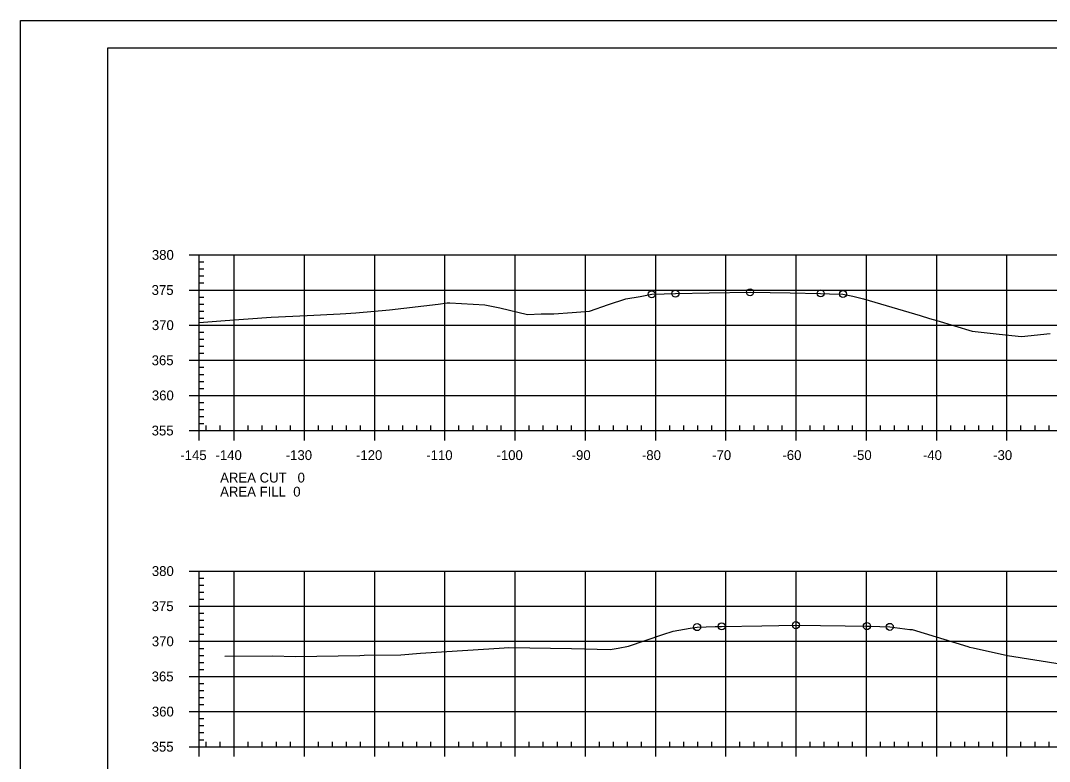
# Model space of a CAD drawing. Extents: x 1359801 to 1362404, y 372415 to 374228.
# Drawn here: x 1361033.3 to 1361179.8, y 373695.8 to 373801.3 of the extents above; entities that cross this region are included whole.
import ezdxf

# ---------------------------------------------------------------- set-up
doc = ezdxf.new("R2010")
doc.units = 0
for name, color, linetype in [('S_DRG_PT_SYM', 7, 'Continuous'), ('S_MAILBOX', 7, 'Continuous'), ('S_PRIMARY_CTL', 7, 'Continuous'), ('S_SHOULDER', 7, 'Continuous'), ('S_UTL_PT_SYM', 7, 'Continuous'), ('S_WATER_UTILITIES', 7, 'Continuous')]:
    doc.layers.add(name, color=color, linetype=linetype)

msp = doc.modelspace()

# ---------------------------------------------------------------- linework, layer by layer
at = {"layer": 'S_DRG_PT_SYM'}
for points in [[(1361058.71, 373758.31), (1361062.42, 373758.62), (1361068.97, 373759.06), (1361074.12, 373759.33), (1361078.8, 373759.57), (1361079.62, 373759.61), (1361081.04, 373759.71), (1361085.83, 373760.11), (1361092.74, 373760.95), (1361094.04, 373761.13), (1361094.42, 373761.11), (1361099.4, 373760.84), (1361101.53, 373760.39), (1361105.48, 373759.44), (1361107.43, 373759.53), (1361109.22, 373759.57), (1361111.82, 373759.73), (1361114.27, 373759.94), (1361117.01, 373760.87), (1361119.47, 373761.69), (1361121.5, 373762.03), (1361123.15, 373762.34), (1361124.9, 373762.39), (1361126.52, 373762.43), (1361131.3, 373762.52), (1361137.14, 373762.62), (1361142.86, 373762.53), (1361147.19, 373762.46), (1361148.44, 373762.42), (1361150.37, 373762.37), (1361151.76, 373762.06), (1361153.29, 373761.68), (1361161.35, 373759.31), (1361162.67, 373758.91), (1361163.71, 373758.61), (1361168.78, 373757.07), (1361172.59, 373756.67), (1361175.78, 373756.31), (1361179.88, 373756.74)], [(1361062.4, 373710.83), (1361069.19, 373710.88), (1361072.38, 373710.8), (1361081.59, 373710.94), (1361082.21, 373710.95), (1361087.41, 373711.02), (1361090.21, 373711.27), (1361099.98, 373711.88), (1361102.16, 373712), (1361102.81, 373712.06), (1361111.73, 373711.9), (1361117.21, 373711.78), (1361118.35, 373711.98), (1361119.86, 373712.26), (1361124.73, 373713.9), (1361126.19, 373714.4), (1361128.62, 373714.8), (1361129.61, 373714.96), (1361132.19, 373715.05), (1361133.1, 373715.07), (1361138.84, 373715.16), (1361143.67, 373715.24), (1361150.69, 373715.14), (1361153.77, 373715.1), (1361154.2, 373715.08), (1361157.03, 373715), (1361159.88, 373714.64), (1361160.14, 373714.61), (1361160.21, 373714.6), (1361168.12, 373712.19), (1361168.4, 373712.1), (1361168.89, 373712), (1361173.8, 373710.9), (1361181.55, 373709.69)]]:
    msp.add_lwpolyline(points, dxfattribs=at)
at = {"layer": 'S_MAILBOX'}
for p, q in [((1361058.71, 373767.94), (1361348.71, 373767.94)), ((1361058.71, 373742.94), (1361058.71, 373767.94)), ((1361063.71, 373742.94), (1361063.71, 373767.94)), ((1361073.71, 373742.94), (1361073.71, 373767.94)), ((1361083.71, 373742.94), (1361083.71, 373767.94)), ((1361093.71, 373742.94), (1361093.71, 373767.94)), ((1361103.71, 373742.94), (1361103.71, 373767.94)), ((1361113.71, 373742.94), (1361113.71, 373767.94)), ((1361123.71, 373742.94), (1361123.71, 373767.94)), ((1361133.71, 373742.94), (1361133.71, 373767.94)), ((1361143.71, 373742.94), (1361143.71, 373767.94)), ((1361153.71, 373742.94), (1361153.71, 373767.94)), ((1361163.71, 373742.94), (1361163.71, 373767.94)), ((1361173.71, 373742.94), (1361173.71, 373767.94)), ((1361058.71, 373762.94), (1361348.71, 373762.94)), ((1361058.71, 373757.94), (1361348.71, 373757.94)), ((1361058.71, 373752.94), (1361348.71, 373752.94)), ((1361058.71, 373747.94), (1361348.71, 373747.94)), ((1361058.71, 373742.94), (1361348.71, 373742.94)), ((1361058.71, 373722.94), (1361348.71, 373722.94)), ((1361058.71, 373697.94), (1361058.71, 373722.94)), ((1361063.71, 373697.94), (1361063.71, 373722.94)), ((1361073.71, 373697.94), (1361073.71, 373722.94)), ((1361083.71, 373697.94), (1361083.71, 373722.94)), ((1361093.71, 373697.94), (1361093.71, 373722.94)), ((1361103.71, 373697.94), (1361103.71, 373722.94)), ((1361113.71, 373697.94), (1361113.71, 373722.94)), ((1361123.71, 373697.94), (1361123.71, 373722.94)), ((1361133.71, 373697.94), (1361133.71, 373722.94)), ((1361143.71, 373697.94), (1361143.71, 373722.94)), ((1361153.71, 373697.94), (1361153.71, 373722.94)), ((1361163.71, 373697.94), (1361163.71, 373722.94)), ((1361173.71, 373697.94), (1361173.71, 373722.94)), ((1361058.71, 373717.94), (1361348.71, 373717.94)), ((1361058.71, 373712.94), (1361348.71, 373712.94)), ((1361058.71, 373707.94), (1361348.71, 373707.94)), ((1361058.71, 373702.94), (1361348.71, 373702.94)), ((1361058.71, 373697.94), (1361348.71, 373697.94))]:
    msp.add_line(p, q, dxfattribs=at)
at = {"layer": 'S_SHOULDER'}
msp.add_line((1361033.31, 373801.29), (1361366.64, 373801.29), dxfattribs=at)
for points in [[(1361033.3, 373801.29), (1361366.64, 373801.29), (1361366.64, 373587.95), (1361033.3, 373587.95)], [(1361279.63, 373797.4), (1361279.63, 373787.52), (1361315.36, 373787.52), (1361315.36, 373784.6), (1361338.56, 373784.6), (1361338.56, 373760.26), (1361361.89, 373760.26), (1361361.89, 373591.94), (1361045.71, 373591.94), (1361045.71, 373797.4)]]:
    msp.add_lwpolyline(points, close=True, dxfattribs=at)
for centre in [(1361123.15, 373762.34), (1361126.52, 373762.43), (1361137.14, 373762.62), (1361147.19, 373762.46), (1361150.37, 373762.37), (1361129.61, 373714.96), (1361133.1, 373715.07), (1361143.67, 373715.24), (1361153.77, 373715.1), (1361157.03, 373715)]:
    msp.add_circle(centre, 0.5, dxfattribs=at)
at = {"layer": 'S_UTL_PT_SYM'}
for p, q in [((1361045.71, 373797.4), (1361361.89, 373797.4)), ((1361045.71, 373591.94), (1361045.71, 373797.4))]:
    msp.add_line(p, q, dxfattribs=at)
at = {"layer": 'S_WATER_UTILITIES'}
for p, q in [((1361057.31, 373767.94), (1361058.71, 373767.94)), ((1361058.71, 373742.94), (1361058.71, 373767.94)), ((1361058.71, 373766.94), (1361059.41, 373766.94)), ((1361058.71, 373765.94), (1361059.41, 373765.94)), ((1361058.71, 373764.94), (1361059.41, 373764.94)), ((1361058.71, 373763.94), (1361059.41, 373763.94)), ((1361057.31, 373762.94), (1361058.71, 373762.94)), ((1361058.71, 373761.94), (1361059.41, 373761.94)), ((1361058.71, 373760.94), (1361059.41, 373760.94)), ((1361058.71, 373759.94), (1361059.41, 373759.94)), ((1361057.31, 373757.94), (1361058.71, 373757.94)), ((1361058.71, 373758.94), (1361059.41, 373758.94)), ((1361058.71, 373756.94), (1361059.41, 373756.94)), ((1361058.71, 373755.94), (1361059.41, 373755.94)), ((1361058.71, 373754.94), (1361059.41, 373754.94)), ((1361058.71, 373753.94), (1361059.41, 373753.94)), ((1361057.31, 373752.94), (1361058.71, 373752.94)), ((1361058.71, 373751.94), (1361059.41, 373751.94)), ((1361058.71, 373750.94), (1361059.41, 373750.94)), ((1361058.71, 373749.94), (1361059.41, 373749.94)), ((1361057.31, 373747.94), (1361058.71, 373747.94)), ((1361058.71, 373748.94), (1361059.41, 373748.94)), ((1361058.71, 373746.94), (1361059.41, 373746.94)), ((1361058.71, 373745.94), (1361059.41, 373745.94)), ((1361058.71, 373744.94), (1361059.41, 373744.94)), ((1361058.71, 373743.94), (1361059.41, 373743.94)), ((1361058.71, 373742.94), (1361058.71, 373743.64)), ((1361059.71, 373742.94), (1361059.71, 373743.64)), ((1361061.71, 373742.94), (1361061.71, 373743.64)), ((1361065.71, 373742.94), (1361065.71, 373743.64)), ((1361067.71, 373742.94), (1361067.71, 373743.64)), ((1361069.71, 373742.94), (1361069.71, 373743.64)), ((1361071.71, 373742.94), (1361071.71, 373743.64)), ((1361075.71, 373742.94), (1361075.71, 373743.64)), ((1361077.71, 373742.94), (1361077.71, 373743.64)), ((1361079.71, 373742.94), (1361079.71, 373743.64)), ((1361081.71, 373742.94), (1361081.71, 373743.64)), ((1361085.71, 373742.94), (1361085.71, 373743.64)), ((1361087.71, 373742.94), (1361087.71, 373743.64)), ((1361089.71, 373742.94), (1361089.71, 373743.64)), ((1361091.71, 373742.94), (1361091.71, 373743.64)), ((1361095.71, 373742.94), (1361095.71, 373743.64)), ((1361097.71, 373742.94), (1361097.71, 373743.64)), ((1361099.71, 373742.94), (1361099.71, 373743.64)), ((1361101.71, 373742.94), (1361101.71, 373743.64)), ((1361105.71, 373742.94), (1361105.71, 373743.64)), ((1361107.71, 373742.94), (1361107.71, 373743.64)), ((1361109.71, 373742.94), (1361109.71, 373743.64)), ((1361111.71, 373742.94), (1361111.71, 373743.64)), ((1361115.71, 373742.94), (1361115.71, 373743.64)), ((1361117.71, 373742.94), (1361117.71, 373743.64)), ((1361119.71, 373742.94), (1361119.71, 373743.64)), ((1361121.71, 373742.94), (1361121.71, 373743.64)), ((1361125.71, 373742.94), (1361125.71, 373743.64)), ((1361127.71, 373742.94), (1361127.71, 373743.64)), ((1361129.71, 373742.94), (1361129.71, 373743.64)), ((1361131.71, 373742.94), (1361131.71, 373743.64)), ((1361135.71, 373742.94), (1361135.71, 373743.64)), ((1361137.71, 373742.94), (1361137.71, 373743.64)), ((1361139.71, 373742.94), (1361139.71, 373743.64)), ((1361141.71, 373742.94), (1361141.71, 373743.64)), ((1361145.71, 373742.94), (1361145.71, 373743.64)), ((1361147.71, 373742.94), (1361147.71, 373743.64)), ((1361149.71, 373742.94), (1361149.71, 373743.64)), ((1361151.71, 373742.94), (1361151.71, 373743.64)), ((1361155.71, 373742.94), (1361155.71, 373743.64)), ((1361157.71, 373742.94), (1361157.71, 373743.64)), ((1361159.71, 373742.94), (1361159.71, 373743.64)), ((1361161.71, 373742.94), (1361161.71, 373743.64)), ((1361165.71, 373742.94), (1361165.71, 373743.64)), ((1361167.71, 373742.94), (1361167.71, 373743.64)), ((1361169.71, 373742.94), (1361169.71, 373743.64)), ((1361171.71, 373742.94), (1361171.71, 373743.64)), ((1361175.71, 373742.94), (1361175.71, 373743.64)), ((1361177.71, 373742.94), (1361177.71, 373743.64)), ((1361179.71, 373742.94), (1361179.71, 373743.64)), ((1361057.31, 373742.94), (1361058.71, 373742.94)), ((1361058.71, 373742.94), (1361348.71, 373742.94)), ((1361058.71, 373741.54), (1361058.71, 373742.94)), ((1361063.71, 373741.54), (1361063.71, 373742.94)), ((1361073.71, 373741.54), (1361073.71, 373742.94)), ((1361083.71, 373741.54), (1361083.71, 373742.94)), ((1361093.71, 373741.54), (1361093.71, 373742.94)), ((1361103.71, 373741.54), (1361103.71, 373742.94)), ((1361113.71, 373741.54), (1361113.71, 373742.94)), ((1361123.71, 373741.54), (1361123.71, 373742.94)), ((1361133.71, 373741.54), (1361133.71, 373742.94)), ((1361143.71, 373741.54), (1361143.71, 373742.94)), ((1361153.71, 373741.54), (1361153.71, 373742.94)), ((1361163.71, 373741.54), (1361163.71, 373742.94)), ((1361173.71, 373741.54), (1361173.71, 373742.94)), ((1361057.31, 373722.94), (1361058.71, 373722.94)), ((1361058.71, 373697.94), (1361058.71, 373722.94)), ((1361058.71, 373721.94), (1361059.41, 373721.94)), ((1361058.71, 373720.94), (1361059.41, 373720.94)), ((1361058.71, 373719.94), (1361059.41, 373719.94)), ((1361058.71, 373718.94), (1361059.41, 373718.94)), ((1361057.31, 373717.94), (1361058.71, 373717.94)), ((1361058.71, 373716.94), (1361059.41, 373716.94)), ((1361058.71, 373715.94), (1361059.41, 373715.94)), ((1361058.71, 373714.94), (1361059.41, 373714.94)), ((1361057.31, 373712.94), (1361058.71, 373712.94)), ((1361058.71, 373713.94), (1361059.41, 373713.94)), ((1361058.71, 373711.94), (1361059.41, 373711.94)), ((1361058.71, 373710.94), (1361059.41, 373710.94)), ((1361058.71, 373709.94), (1361059.41, 373709.94)), ((1361058.71, 373708.94), (1361059.41, 373708.94)), ((1361057.31, 373707.94), (1361058.71, 373707.94)), ((1361058.71, 373706.94), (1361059.41, 373706.94)), ((1361058.71, 373705.94), (1361059.41, 373705.94)), ((1361058.71, 373704.94), (1361059.41, 373704.94)), ((1361058.71, 373703.94), (1361059.41, 373703.94)), ((1361057.31, 373702.94), (1361058.71, 373702.94)), ((1361058.71, 373701.94), (1361059.41, 373701.94)), ((1361058.71, 373700.94), (1361059.41, 373700.94)), ((1361058.71, 373699.94), (1361059.41, 373699.94)), ((1361057.31, 373697.94), (1361058.71, 373697.94)), ((1361058.71, 373698.94), (1361059.41, 373698.94)), ((1361058.71, 373697.94), (1361058.71, 373698.64)), ((1361058.71, 373697.94), (1361348.71, 373697.94)), ((1361058.71, 373696.54), (1361058.71, 373697.94)), ((1361059.71, 373697.94), (1361059.71, 373698.64)), ((1361061.71, 373697.94), (1361061.71, 373698.64)), ((1361063.71, 373696.54), (1361063.71, 373697.94)), ((1361065.71, 373697.94), (1361065.71, 373698.64)), ((1361067.71, 373697.94), (1361067.71, 373698.64)), ((1361069.71, 373697.94), (1361069.71, 373698.64)), ((1361071.71, 373697.94), (1361071.71, 373698.64)), ((1361073.71, 373696.54), (1361073.71, 373697.94)), ((1361075.71, 373697.94), (1361075.71, 373698.64)), ((1361077.71, 373697.94), (1361077.71, 373698.64)), ((1361079.71, 373697.94), (1361079.71, 373698.64)), ((1361081.71, 373697.94), (1361081.71, 373698.64)), ((1361083.71, 373696.54), (1361083.71, 373697.94)), ((1361085.71, 373697.94), (1361085.71, 373698.64)), ((1361087.71, 373697.94), (1361087.71, 373698.64)), ((1361089.71, 373697.94), (1361089.71, 373698.64)), ((1361091.71, 373697.94), (1361091.71, 373698.64)), ((1361093.71, 373696.54), (1361093.71, 373697.94)), ((1361095.71, 373697.94), (1361095.71, 373698.64)), ((1361097.71, 373697.94), (1361097.71, 373698.64)), ((1361099.71, 373697.94), (1361099.71, 373698.64)), ((1361101.71, 373697.94), (1361101.71, 373698.64)), ((1361103.71, 373696.54), (1361103.71, 373697.94)), ((1361105.71, 373697.94), (1361105.71, 373698.64)), ((1361107.71, 373697.94), (1361107.71, 373698.64)), ((1361109.71, 373697.94), (1361109.71, 373698.64)), ((1361111.71, 373697.94), (1361111.71, 373698.64)), ((1361113.71, 373696.54), (1361113.71, 373697.94)), ((1361115.71, 373697.94), (1361115.71, 373698.64)), ((1361117.71, 373697.94), (1361117.71, 373698.64)), ((1361119.71, 373697.94), (1361119.71, 373698.64)), ((1361121.71, 373697.94), (1361121.71, 373698.64)), ((1361123.71, 373696.54), (1361123.71, 373697.94)), ((1361125.71, 373697.94), (1361125.71, 373698.64)), ((1361127.71, 373697.94), (1361127.71, 373698.64)), ((1361129.71, 373697.94), (1361129.71, 373698.64)), ((1361131.71, 373697.94), (1361131.71, 373698.64)), ((1361133.71, 373696.54), (1361133.71, 373697.94)), ((1361135.71, 373697.94), (1361135.71, 373698.64)), ((1361137.71, 373697.94), (1361137.71, 373698.64)), ((1361139.71, 373697.94), (1361139.71, 373698.64)), ((1361141.71, 373697.94), (1361141.71, 373698.64)), ((1361143.71, 373696.54), (1361143.71, 373697.94)), ((1361145.71, 373697.94), (1361145.71, 373698.64)), ((1361147.71, 373697.94), (1361147.71, 373698.64)), ((1361149.71, 373697.94), (1361149.71, 373698.64)), ((1361151.71, 373697.94), (1361151.71, 373698.64)), ((1361153.71, 373696.54), (1361153.71, 373697.94)), ((1361155.71, 373697.94), (1361155.71, 373698.64)), ((1361157.71, 373697.94), (1361157.71, 373698.64)), ((1361159.71, 373697.94), (1361159.71, 373698.64)), ((1361161.71, 373697.94), (1361161.71, 373698.64)), ((1361163.71, 373696.54), (1361163.71, 373697.94)), ((1361165.71, 373697.94), (1361165.71, 373698.64)), ((1361167.71, 373697.94), (1361167.71, 373698.64)), ((1361169.71, 373697.94), (1361169.71, 373698.64)), ((1361171.71, 373697.94), (1361171.71, 373698.64)), ((1361173.71, 373696.54), (1361173.71, 373697.94)), ((1361175.71, 373697.94), (1361175.71, 373698.64)), ((1361177.71, 373697.94), (1361177.71, 373698.64)), ((1361179.71, 373697.94), (1361179.71, 373698.64))]:
    msp.add_line(p, q, dxfattribs=at)

# ---------------------------------------------------------------- texts
at = {"layer": 'S_PRIMARY_CTL'}
for s, p in [('380', (1361051.99, 373767.24)), ('375', (1361051.96, 373762.24)), ('370', (1361051.99, 373757.24)), ('365', (1361051.96, 373752.24)), ('360', (1361051.99, 373747.24)), ('355', (1361051.96, 373742.24)), ('-145', (1361056.04, 373738.74)), ('-140', (1361061.05, 373738.74)), ('-130', (1361071.05, 373738.74)), ('-120', (1361081.05, 373738.74)), ('-110', (1361091.05, 373738.74)), ('-100', (1361101.05, 373738.74)), ('-90', (1361111.75, 373738.74)), ('-80', (1361121.75, 373738.74)), ('-70', (1361131.75, 373738.74)), ('-60', (1361141.75, 373738.74)), ('-50', (1361151.75, 373738.74)), ('-40', (1361161.75, 373738.74)), ('-30', (1361171.75, 373738.74)), ('AREA CUT   0', (1361061.71, 373735.54)), ('AREA FILL  0', (1361061.71, 373733.54)), ('380', (1361051.99, 373722.24)), ('375', (1361051.96, 373717.24)), ('370', (1361051.99, 373712.24)), ('365', (1361051.96, 373707.24)), ('360', (1361051.99, 373702.24)), ('355', (1361051.96, 373697.24))]:
    msp.add_text(s, height=1.4, dxfattribs=at).set_placement(p)

doc.saveas('drawing.dxf')
